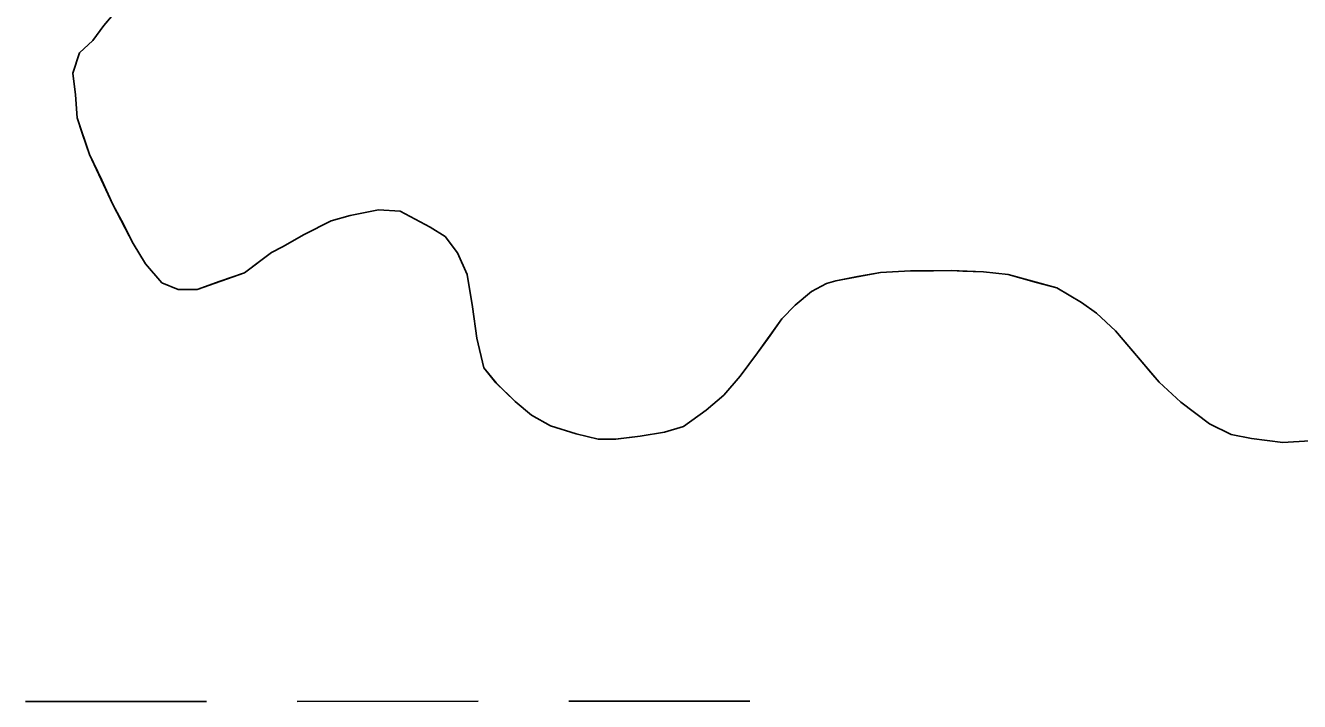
# Model space of a CAD drawing. Extents: x 3279314 to 3317160, y 734079 to 759431.
# Drawn here: x 3295422.7 to 3295647.8, y 743045.4 to 743164.9 of the extents above; entities that cross this region are included whole.
import ezdxf

# ---------------------------------------------------------------- set-up
doc = ezdxf.new("R2010")
doc.units = 0
for name, color, linetype in [('V-SITE-VEGE', 7, 'Continuous'), ('V-TOPO-SHOR', 7, 'Continuous'), ('V-WETL-SWMP', 7, 'Continuous')]:
    doc.layers.add(name, color=color, linetype=linetype)

msp = doc.modelspace()

# ---------------------------------------------------------------- linework, layer by layer
at = {"layer": 'V-SITE-VEGE'}
for p, q in [((3295434.6, 743162.27), (3295436.5, 743164.92)), ((3295432.21, 743160.1), (3295434.6, 743162.27)), ((3295431.03, 743156.5), (3295432.21, 743160.1)), ((3295431.53, 743152.67), (3295431.03, 743156.5)), ((3295431.79, 743148.59), (3295431.53, 743152.67)), ((3295433.98, 743142.14), (3295431.79, 743148.59)), ((3295438.1, 743133.29), (3295433.98, 743142.14)), ((3295441.73, 743126.36), (3295438.1, 743133.29)), ((3295485.07, 743132.33), (3295480.04, 743131.35)), ((3295488.91, 743132.11), (3295485.07, 743132.33)), ((3295494.19, 743129.26), (3295488.91, 743132.11)), ((3295476.69, 743130.37), (3295471.91, 743127.95)), ((3295480.04, 743131.35), (3295476.69, 743130.37)), ((3295471.91, 743127.95), (3295468.09, 743125.78)), ((3295496.84, 743127.6), (3295494.19, 743129.26)), ((3295499.01, 743124.73), (3295496.84, 743127.6)), ((3295443.91, 743122.78), (3295441.73, 743126.36)), ((3295468.09, 743125.78), (3295466.18, 743124.81)), ((3295466.18, 743124.81), (3295461.41, 743121.19)), ((3295500.71, 743120.91), (3295499.01, 743124.73)), ((3295446.8, 743119.44), (3295443.91, 743122.78)), ((3295461.41, 743121.19), (3295453.03, 743118.27)), ((3295501.69, 743115.17), (3295500.71, 743120.91)), ((3295573.79, 743121.28), (3295565.89, 743119.81)), ((3295579.06, 743121.55), (3295573.79, 743121.28)), ((3295586.25, 743121.59), (3295579.06, 743121.55)), ((3295592, 743121.38), (3295586.25, 743121.59)), ((3295596.32, 743120.92), (3295592, 743121.38)), ((3295604.96, 743118.57), (3295596.32, 743120.92)), ((3295449.68, 743118.25), (3295446.8, 743119.44)), ((3295564.21, 743119.32), (3295561.59, 743117.87)), ((3295565.89, 743119.81), (3295564.21, 743119.32)), ((3295609.28, 743115.95), (3295604.96, 743118.57)), ((3295453.03, 743118.27), (3295449.68, 743118.25)), ((3295561.59, 743117.87), (3295558.72, 743115.46)), ((3295502.44, 743109.66), (3295501.69, 743115.17)), ((3295558.72, 743115.46), (3295556.34, 743113.05)), ((3295611.93, 743114.05), (3295609.28, 743115.95)), ((3295615.3, 743110.95), (3295611.93, 743114.05)), ((3295556.34, 743113.05), (3295552.06, 743107.04)), ((3295503.67, 743104.39), (3295502.44, 743109.66)), ((3295623.01, 743101.89), (3295615.3, 743110.95)), ((3295552.06, 743107.04), (3295548.96, 743102.95)), ((3295505.83, 743101.77), (3295503.67, 743104.39)), ((3295548.96, 743102.95), (3295546.1, 743099.58)), ((3295509.21, 743098.43), (3295505.83, 743101.77)), ((3295626.86, 743098.31), (3295623.01, 743101.89)), ((3295512.1, 743096.05), (3295509.21, 743098.43)), ((3295546.1, 743099.58), (3295543, 743096.93)), ((3295631.92, 743094.51), (3295626.86, 743098.31)), ((3295515.46, 743094.15), (3295512.1, 743096.05)), ((3295543, 743096.93), (3295538.94, 743094.03)), ((3295520.02, 743092.73), (3295515.46, 743094.15)), ((3295538.94, 743094.03), (3295535.6, 743093.05)), ((3295635.76, 743092.61), (3295631.92, 743094.51)), ((3295523.86, 743091.8), (3295520.02, 743092.73)), ((3295526.97, 743091.81), (3295523.86, 743091.8)), ((3295531.29, 743092.31), (3295526.97, 743091.81)), ((3295535.6, 743093.05), (3295531.29, 743092.31)), ((3295639.36, 743091.91), (3295635.76, 743092.61)), ((3295644.87, 743091.22), (3295639.36, 743091.91)), ((3295649.66, 743091.48), (3295644.87, 743091.22))]:
    msp.add_line(p, q, dxfattribs=at)
at = {"layer": 'V-TOPO-SHOR'}
for points in [[(3295588.31, 743121.51), (3295586.25, 743121.59), (3295583.14, 743121.57), (3295579.06, 743121.55), (3295573.79, 743121.28), (3295569.72, 743120.55), (3295565.89, 743119.81), (3295564.21, 743119.32), (3295561.59, 743117.87), (3295558.72, 743115.46), (3295556.34, 743113.05), (3295553.96, 743109.68), (3295552.06, 743107.04), (3295548.96, 743102.95), (3295546.1, 743099.58), (3295543, 743096.93), (3295538.94, 743094.03), (3295535.6, 743093.05), (3295531.29, 743092.31), (3295526.98, 743091.81), (3295523.86, 743091.8), (3295520.02, 743092.73), (3295515.46, 743094.15), (3295512.1, 743096.05), (3295509.21, 743098.43), (3295505.83, 743101.77), (3295503.67, 743104.39), (3295502.44, 743109.66), (3295501.69, 743115.17), (3295500.71, 743120.91), (3295499.01, 743124.73), (3295496.84, 743127.6), (3295494.19, 743129.26), (3295491.55, 743130.69), (3295488.91, 743132.11), (3295485.07, 743132.33), (3295480.04, 743131.35), (3295476.69, 743130.37), (3295471.91, 743127.95), (3295468.09, 743125.78), (3295466.18, 743124.81), (3295464.27, 743123.36), (3295461.41, 743121.19), (3295457.1, 743119.73), (3295453.03, 743118.27), (3295449.68, 743118.25), (3295446.8, 743119.44), (3295443.91, 743122.78), (3295441.73, 743126.36), (3295440.04, 743129.71), (3295438.1, 743133.29), (3295436.16, 743137.59), (3295433.98, 743142.14), (3295432.77, 743145.72), (3295431.79, 743148.59), (3295431.53, 743152.67), (3295431.03, 743156.5), (3295432.21, 743160.1), (3295434.6, 743162.27), (3295436.5, 743164.91), (3295448.23, 743178.78)], [(3295649.66, 743091.48), (3295644.87, 743091.22), (3295639.36, 743091.91), (3295635.76, 743092.61), (3295631.92, 743094.51), (3295626.86, 743098.31), (3295623.01, 743101.89), (3295621.56, 743103.56), (3295619.4, 743106.18), (3295615.3, 743110.95), (3295611.93, 743114.05), (3295609.28, 743115.95), (3295604.95, 743118.57), (3295601.36, 743119.51), (3295596.32, 743120.92), (3295592, 743121.38), (3295588.31, 743121.51)]]:
    msp.add_lwpolyline(points, dxfattribs=at)
at = {"layer": 'V-WETL-SWMP'}
for p, q in [((3295436.5, 743164.91), (3295448.23, 743178.78)), ((3295436.5, 743164.91), (3295448.23, 743178.78)), ((3295434.6, 743162.26), (3295436.5, 743164.91)), ((3295434.6, 743162.26), (3295436.5, 743164.91)), ((3295432.22, 743160.1), (3295434.6, 743162.26)), ((3295432.22, 743160.1), (3295434.6, 743162.26)), ((3295431.04, 743156.5), (3295432.22, 743160.1)), ((3295431.04, 743156.5), (3295432.22, 743160.1)), ((3295431.53, 743152.66), (3295431.04, 743156.5)), ((3295431.53, 743152.66), (3295431.04, 743156.5)), ((3295431.79, 743148.59), (3295431.53, 743152.66)), ((3295431.79, 743148.59), (3295431.53, 743152.66)), ((3295433.98, 743142.13), (3295431.79, 743148.59)), ((3295433.98, 743142.13), (3295431.79, 743148.59)), ((3295438.1, 743133.29), (3295433.98, 743142.13)), ((3295438.1, 743133.29), (3295433.98, 743142.13)), ((3295441.73, 743126.36), (3295438.1, 743133.29)), ((3295441.73, 743126.36), (3295438.1, 743133.29)), ((3295485.07, 743132.33), (3295480.05, 743131.35)), ((3295485.07, 743132.33), (3295480.05, 743131.35)), ((3295488.91, 743132.11), (3295485.07, 743132.33)), ((3295488.91, 743132.11), (3295485.07, 743132.33)), ((3295494.2, 743129.26), (3295488.91, 743132.11)), ((3295494.2, 743129.26), (3295488.91, 743132.11)), ((3295476.7, 743130.37), (3295471.92, 743127.95)), ((3295476.7, 743130.37), (3295471.92, 743127.95)), ((3295480.05, 743131.35), (3295476.7, 743130.37)), ((3295480.05, 743131.35), (3295476.7, 743130.37)), ((3295471.92, 743127.95), (3295468.09, 743125.77)), ((3295471.92, 743127.95), (3295468.09, 743125.77)), ((3295496.84, 743127.6), (3295494.2, 743129.26)), ((3295496.84, 743127.6), (3295494.2, 743129.26)), ((3295499.01, 743124.73), (3295496.84, 743127.6)), ((3295499.01, 743124.73), (3295496.84, 743127.6)), ((3295443.91, 743122.77), (3295441.73, 743126.36)), ((3295443.91, 743122.77), (3295441.73, 743126.36)), ((3295468.09, 743125.77), (3295466.18, 743124.81)), ((3295468.09, 743125.77), (3295466.18, 743124.81)), ((3295466.18, 743124.81), (3295461.41, 743121.19)), ((3295466.18, 743124.81), (3295461.41, 743121.19)), ((3295500.71, 743120.91), (3295499.01, 743124.73)), ((3295500.71, 743120.91), (3295499.01, 743124.73)), ((3295446.8, 743119.43), (3295443.91, 743122.77)), ((3295446.8, 743119.43), (3295443.91, 743122.77)), ((3295461.41, 743121.19), (3295453.04, 743118.27)), ((3295461.41, 743121.19), (3295453.04, 743118.27)), ((3295501.7, 743115.16), (3295500.71, 743120.91)), ((3295501.7, 743115.16), (3295500.71, 743120.91)), ((3295573.79, 743121.28), (3295565.89, 743119.8)), ((3295573.79, 743121.28), (3295565.89, 743119.8)), ((3295579.06, 743121.55), (3295573.79, 743121.28)), ((3295579.06, 743121.55), (3295573.79, 743121.28)), ((3295586.25, 743121.59), (3295579.06, 743121.55)), ((3295586.25, 743121.59), (3295579.06, 743121.55)), ((3295588.31, 743121.51), (3295586.25, 743121.59)), ((3295588.31, 743121.51), (3295586.25, 743121.59)), ((3295592, 743121.38), (3295588.31, 743121.51)), ((3295592, 743121.38), (3295588.31, 743121.51)), ((3295596.32, 743120.92), (3295592, 743121.38)), ((3295596.32, 743120.92), (3295592, 743121.38)), ((3295604.96, 743118.57), (3295596.32, 743120.92)), ((3295604.96, 743118.57), (3295596.32, 743120.92)), ((3295449.68, 743118.25), (3295446.8, 743119.43)), ((3295449.68, 743118.25), (3295446.8, 743119.43)), ((3295564.22, 743119.32), (3295561.59, 743117.87)), ((3295564.22, 743119.32), (3295561.59, 743117.87)), ((3295565.89, 743119.8), (3295564.22, 743119.32)), ((3295565.89, 743119.8), (3295564.22, 743119.32)), ((3295609.28, 743115.95), (3295604.96, 743118.57)), ((3295609.28, 743115.95), (3295604.96, 743118.57)), ((3295453.04, 743118.27), (3295449.68, 743118.25)), ((3295453.04, 743118.27), (3295449.68, 743118.25)), ((3295561.59, 743117.87), (3295558.72, 743115.46)), ((3295561.59, 743117.87), (3295558.72, 743115.46)), ((3295502.44, 743109.65), (3295501.7, 743115.16)), ((3295502.44, 743109.65), (3295501.7, 743115.16)), ((3295558.72, 743115.46), (3295556.34, 743113.05)), ((3295558.72, 743115.46), (3295556.34, 743113.05)), ((3295611.93, 743114.05), (3295609.28, 743115.95)), ((3295611.93, 743114.05), (3295609.28, 743115.95)), ((3295615.3, 743110.95), (3295611.93, 743114.05)), ((3295615.3, 743110.95), (3295611.93, 743114.05)), ((3295556.34, 743113.05), (3295552.06, 743107.03)), ((3295556.34, 743113.05), (3295552.06, 743107.03)), ((3295503.67, 743104.39), (3295502.44, 743109.65)), ((3295503.67, 743104.39), (3295502.44, 743109.65)), ((3295623.01, 743101.89), (3295615.3, 743110.95)), ((3295623.01, 743101.89), (3295615.3, 743110.95)), ((3295552.06, 743107.03), (3295548.96, 743102.94)), ((3295552.06, 743107.03), (3295548.96, 743102.94)), ((3295505.84, 743101.77), (3295503.67, 743104.39)), ((3295505.84, 743101.77), (3295503.67, 743104.39)), ((3295548.96, 743102.94), (3295546.11, 743099.58)), ((3295548.96, 743102.94), (3295546.11, 743099.58)), ((3295509.21, 743098.43), (3295505.84, 743101.77)), ((3295509.21, 743098.43), (3295505.84, 743101.77)), ((3295626.87, 743098.31), (3295623.01, 743101.89)), ((3295626.87, 743098.31), (3295623.01, 743101.89)), ((3295512.1, 743096.05), (3295509.21, 743098.43)), ((3295512.1, 743096.05), (3295509.21, 743098.43)), ((3295546.11, 743099.58), (3295543, 743096.92)), ((3295546.11, 743099.58), (3295543, 743096.92)), ((3295631.92, 743094.5), (3295626.87, 743098.31)), ((3295631.92, 743094.5), (3295626.87, 743098.31)), ((3295515.46, 743094.15), (3295512.1, 743096.05)), ((3295515.46, 743094.15), (3295512.1, 743096.05)), ((3295543, 743096.92), (3295538.95, 743094.03)), ((3295543, 743096.92), (3295538.95, 743094.03)), ((3295520.02, 743092.73), (3295515.46, 743094.15)), ((3295520.02, 743092.73), (3295515.46, 743094.15)), ((3295538.95, 743094.03), (3295535.6, 743093.05)), ((3295538.95, 743094.03), (3295535.6, 743093.05)), ((3295635.76, 743092.61), (3295631.92, 743094.5)), ((3295635.76, 743092.61), (3295631.92, 743094.5)), ((3295523.86, 743091.79), (3295520.02, 743092.73)), ((3295523.86, 743091.79), (3295520.02, 743092.73)), ((3295526.98, 743091.81), (3295523.86, 743091.79)), ((3295526.98, 743091.81), (3295523.86, 743091.79)), ((3295531.29, 743092.31), (3295526.98, 743091.81)), ((3295531.29, 743092.31), (3295526.98, 743091.81)), ((3295535.6, 743093.05), (3295531.29, 743092.31)), ((3295535.6, 743093.05), (3295531.29, 743092.31)), ((3295639.36, 743091.9), (3295635.76, 743092.61)), ((3295639.36, 743091.9), (3295635.76, 743092.61)), ((3295644.87, 743091.21), (3295639.36, 743091.9)), ((3295644.87, 743091.21), (3295639.36, 743091.9)), ((3295649.66, 743091.48), (3295644.87, 743091.21)), ((3295649.66, 743091.48), (3295644.87, 743091.21)), ((3295422.68, 743045.43), (3295454.68, 743045.45)), ((3295470.68, 743045.45), (3295502.68, 743045.47)), ((3295518.68, 743045.48), (3295550.68, 743045.5))]:
    msp.add_line(p, q, dxfattribs=at)

doc.saveas('drawing.dxf')
